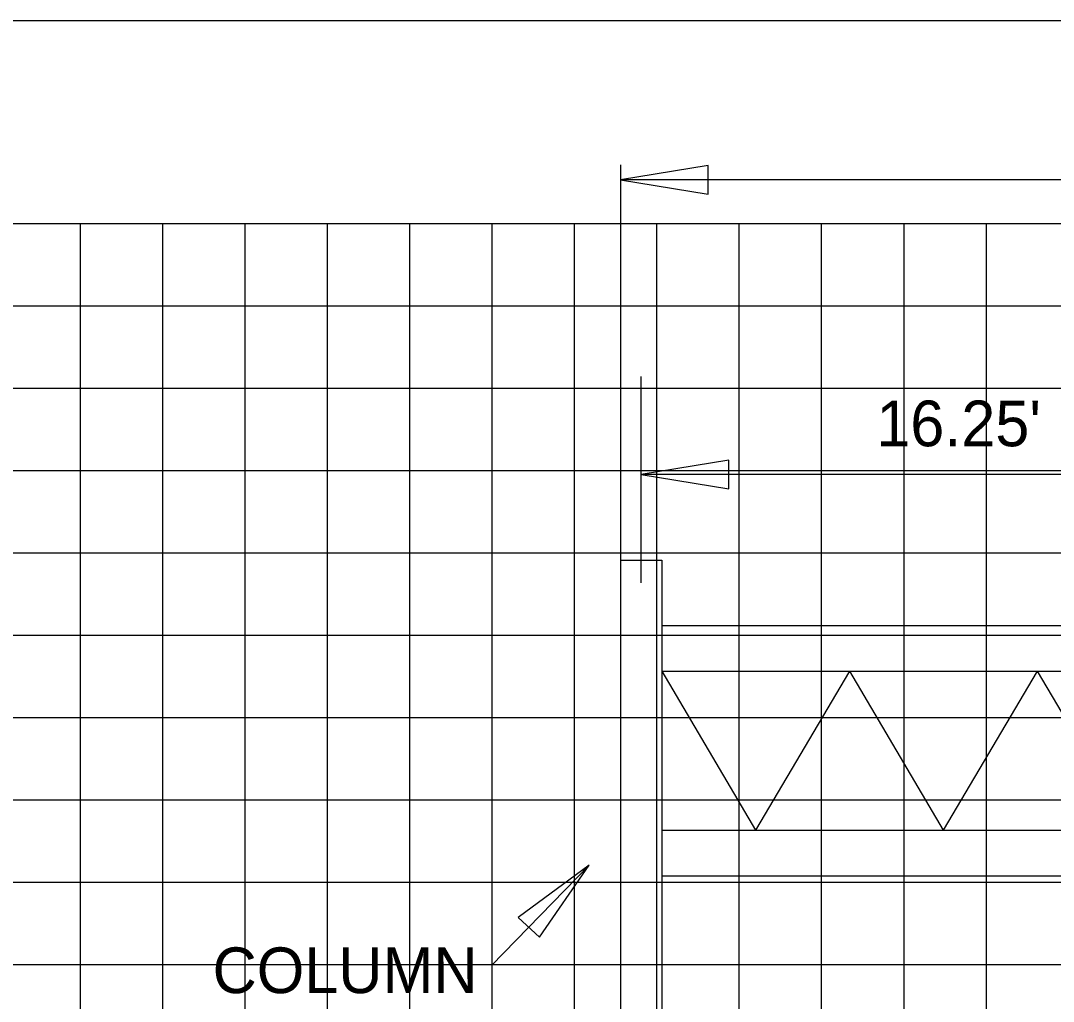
# Model space of a CAD drawing. Extents: x 1797809 to 2198143, y 249608 to 1237864.
# Drawn here: x 2196696.82 to 2196721.9, y 1237204.22 to 1237228.05 of the extents above; entities that cross this region are included whole.
import ezdxf

# ---------------------------------------------------------------- set-up
doc = ezdxf.new("R2010")
doc.units = 0
for name, color, linetype in [('3', 7, 'Continuous'), ('Default', 7, 'Continuous'), ('GSDIMS', 7, 'Continuous'), ('GSSHT', 7, 'Continuous'), ('Level 55', 7, 'Continuous')]:
    doc.layers.add(name, color=color, linetype=linetype)

msp = doc.modelspace()

# ---------------------------------------------------------------- linework, layer by layer
at = {"layer": '3'}
for p, q in [((2196594.707, 1237228.046), (2196894.707, 1237228.046)), ((2196711.388, 1237224.542), (2196711.388, 1237214.94)), ((2196777.162, 1237224.177), (2196711.388, 1237224.177)), ((2196711.388, 1237214.94), (2196711.388, 1237176.508)), ((2196712.388, 1237214.94), (2196712.388, 1237176.508)), ((2196708.255, 1237205.089), (2196710.625, 1237207.532))]:
    msp.add_line(p, q, dxfattribs=at)
at = {"layer": 'Default'}
msp.add_line((2196711.888, 1237214.388), (2196711.888, 1237219.402), dxfattribs=at)
at = {"layer": 'GSDIMS'}
for p, q in [((2196728.029, 1237217.018), (2196711.888, 1237217.018)), ((2196711.388, 1237214.94), (2196712.388, 1237214.94)), ((2196712.388, 1237213.355), (2196776.162, 1237213.355)), ((2196712.388, 1237212.245), (2196728.196, 1237212.245)), ((2196712.388, 1237212.245), (2196714.666, 1237208.382)), ((2196716.945, 1237212.245), (2196714.666, 1237208.382)), ((2196716.945, 1237212.245), (2196719.223, 1237208.382)), ((2196721.502, 1237212.245), (2196719.223, 1237208.382)), ((2196721.502, 1237212.245), (2196723.78, 1237208.382)), ((2196712.388, 1237208.382), (2196728.196, 1237208.382)), ((2196712.388, 1237207.272), (2196776.162, 1237207.272))]:
    msp.add_line(p, q, dxfattribs=at)
for points in [[(2196711.388, 1237224.177), (2196713.516, 1237223.83), (2196713.516, 1237224.524)], [(2196711.888, 1237217.018), (2196714.016, 1237216.671), (2196714.016, 1237217.365)], [(2196710.625, 1237207.532), (2196708.902, 1237206.26), (2196709.417, 1237205.782)]]:
    msp.add_lwpolyline(points, close=True, dxfattribs=at)
at = {"layer": 'GSSHT'}
for p, q in [((2196808.271, 1237223.106), (2196678.271, 1237223.106)), ((2196698.271, 1237163.106), (2196698.271, 1237223.106)), ((2196700.271, 1237163.106), (2196700.271, 1237223.106)), ((2196702.271, 1237163.106), (2196702.271, 1237223.106)), ((2196704.271, 1237163.106), (2196704.271, 1237223.106)), ((2196706.271, 1237163.106), (2196706.271, 1237223.106)), ((2196708.271, 1237163.106), (2196708.271, 1237223.106)), ((2196710.271, 1237163.106), (2196710.271, 1237223.106)), ((2196712.271, 1237163.106), (2196712.271, 1237223.106)), ((2196714.271, 1237163.106), (2196714.271, 1237223.106)), ((2196716.271, 1237163.106), (2196716.271, 1237223.106)), ((2196718.271, 1237163.106), (2196718.271, 1237223.106)), ((2196720.271, 1237163.106), (2196720.271, 1237223.106)), ((2196808.271, 1237221.106), (2196678.271, 1237221.106)), ((2196808.271, 1237219.106), (2196678.271, 1237219.106)), ((2196808.271, 1237217.106), (2196678.271, 1237217.106)), ((2196808.271, 1237215.106), (2196678.271, 1237215.106)), ((2196808.271, 1237213.106), (2196678.271, 1237213.106)), ((2196808.271, 1237211.106), (2196678.271, 1237211.106)), ((2196808.271, 1237209.106), (2196678.271, 1237209.106)), ((2196808.271, 1237207.106), (2196678.271, 1237207.106)), ((2196808.271, 1237205.106), (2196678.271, 1237205.106))]:
    msp.add_line(p, q, dxfattribs=at)

# ---------------------------------------------------------------- texts
at = {"layer": 'Level 55'}
for s, p in [("16.25'", (2196717.598, 1237217.706)), ('COLUMN', (2196701.481, 1237204.42))]:
    msp.add_text(s, height=1.1105, dxfattribs=at).set_placement(p)

doc.saveas('drawing.dxf')
